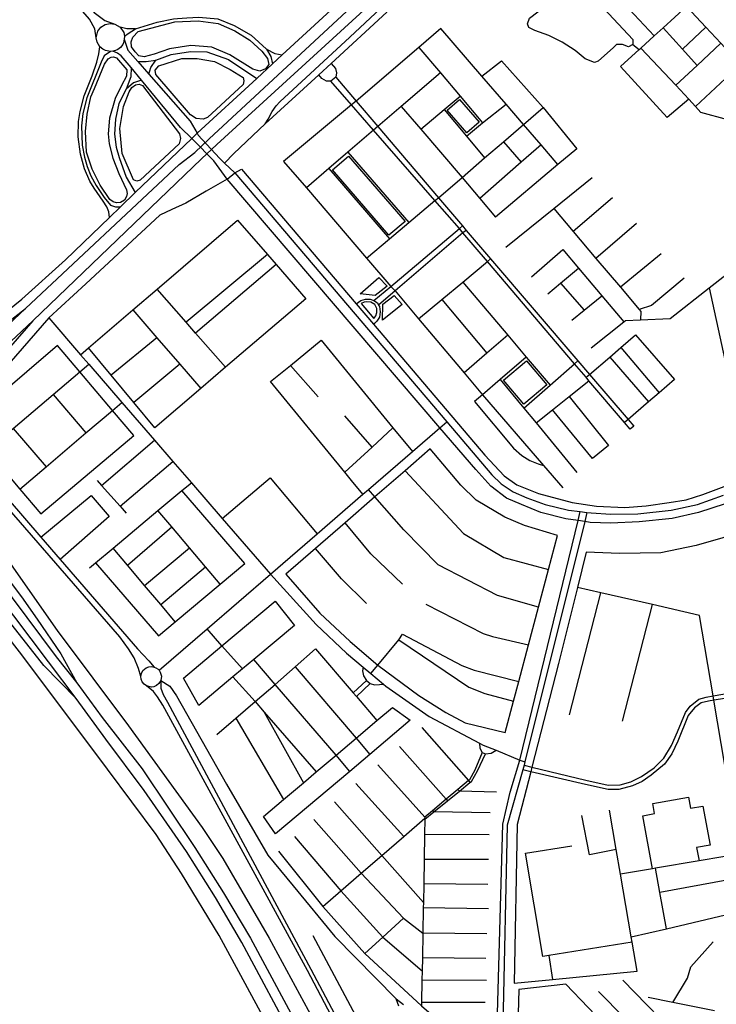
# Model space of a CAD drawing. Header units: millimetres. Extents: x 664923 to 767831, y 3118803 to 3207600.
# Tile 391 of 422: x 744563 to 745913, y 3148748 to 3150657. Entities that reach past the tile are written whole.
import ezdxf

# ---------------------------------------------------------------- set-up
doc = ezdxf.new("R2010")
doc.units = ezdxf.units.MM
for name, color, linetype in [('parks', 8, 'Continuous'), ('roads_1', 1, 'Continuous'), ('roads_2', 2, 'Continuous'), ('roads_3', 3, 'Continuous')]:
    doc.layers.add(name, color=color, linetype=linetype)

msp = doc.modelspace()

# ---------------------------------------------------------------- linework, layer by layer
at = {"layer": 'parks'}
for points in [[(744792.35, 3150634.4), (744863.17, 3150652.73), (744908.82, 3150654.82), (744947.58, 3150649.57), (744979.48, 3150635.65), (745009.18, 3150617.33), (745032.27, 3150596.22), (745043.24, 3150581.66), (745045.76, 3150570.35), (745039.08, 3150562.07), (745028.52, 3150557.12), (745014.72, 3150561.38), (744969.97, 3150589.04), (744935.39, 3150603.86), (744894.58, 3150606.79), (744853.02, 3150600.81), (744823.54, 3150589.98), (744803.83, 3150585.4), (744793.9, 3150587.27), (744786.32, 3150594.5), (744779.65, 3150604.21), (744778.48, 3150614.42), (744782.29, 3150623.39), (744792.35, 3150634.4)], [(744707.63, 3150523.42), (744726.82, 3150570.98), (744734.42, 3150580.98), (744740.06, 3150584.32), (744744.81, 3150585.18), (744750.18, 3150583.2), (744770.27, 3150559.76), (744769.77, 3150547.44), (744760.24, 3150529.43), (744747.82, 3150504.36), (744736.81, 3150465.87), (744734.01, 3150435.89), (744736.07, 3150416.13), (744743.49, 3150388.77), (744754.82, 3150358.82), (744769.45, 3150327.45), (744770.83, 3150319.91), (744769.88, 3150314.28), (744765.61, 3150307.22), (744758.24, 3150302.37), (744750.19, 3150301.75), (744743.74, 3150304.04), (744737.41, 3150308.6), (744718.4, 3150336.09), (744702.97, 3150367.59), (744692.39, 3150400.26), (744690.34, 3150440.37), (744693.3, 3150474.06), (744700.67, 3150507.56), (744707.63, 3150523.42)], [(744832.58, 3150567.43), (744876.83, 3150581.61), (744906.53, 3150581.66), (744940.54, 3150575.93), (744970.57, 3150560.27), (744995.64, 3150545.25), (744997.3, 3150538.47), (744995.92, 3150531.43), (744926.62, 3150467.29), (744918.12, 3150464.09), (744904.95, 3150465.71), (744893.57, 3150472.86), (744826.44, 3150551.01), (744825.52, 3150559.15), (744832.58, 3150567.43)], [(744775.05, 3150516.96), (744780.19, 3150525.96), (744786.94, 3150530.83), (744794.15, 3150531.94), (744800.86, 3150529.42), (744872.5, 3150435.64), (744874.4, 3150426.96), (744871.57, 3150416.3), (744796.5, 3150345.79), (744789.68, 3150343.75), (744783.34, 3150346.66), (744761.54, 3150397.35), (744756.53, 3150446.11), (744764.01, 3150488.51), (744775.05, 3150516.96)], [(745415.54, 3150502.63), (745453.71, 3150458.4), (745429.54, 3150437.74), (745391.36, 3150481.98), (745415.54, 3150502.63)], [(745200.1, 3150392.54), (745309.84, 3150266), (745278.73, 3150239.28), (745168.98, 3150365.83), (745200.1, 3150392.54)], [(745259.02, 3150157.03), (745275.08, 3150140.51), (745251.71, 3150122.2), (745222.64, 3150125.36), (745259.02, 3150157.03)], [(745288.87, 3150122.49), (745304.35, 3150104.75), (745266.35, 3150074.38), (745267.04, 3150105.42), (745288.87, 3150122.49)], [(745224.56, 3150106.86), (745249.23, 3150077.96), (745253.25, 3150082.75), (745255.24, 3150089.31), (745255.07, 3150097.18), (745250.96, 3150104.68), (745243.4, 3150109.21), (745235.31, 3150109.95), (745230.75, 3150109.56), (745224.56, 3150106.86)], [(745500.94, 3149958.03), (745545.64, 3149995.51), (745584.96, 3149949.11), (745540.26, 3149911.63), (745500.94, 3149958.03)]]:
    msp.add_lwpolyline(points, close=True, dxfattribs=at)
at = {"layer": 'roads_1'}
for points in [[(744054.13, 3149880.51), (744054.7, 3149852.98), (744065.08, 3149825.65), (744088.46, 3149796.84), (744118.27, 3149778.98), (744142.52, 3149775.65), (744170.53, 3149776.93), (744202.87, 3149789.11), (744231.51, 3149810.97), (744371.66, 3149939.33), (744448.76, 3149999.42), (744573.97, 3150096.95)], [(744587.84, 3150073.5), (744513.58, 3149988.33), (744393.7, 3149871.13), (744383.31, 3149844.47)], [(744062.36, 3149771.2), (744058.5, 3149787.85), (744038, 3149847.05), (744035.61, 3149877.69), (744039.34, 3149900.42), (744047.61, 3149924.3), (744067.74, 3149950.87), (744086.68, 3149966.96), (744113.4, 3149979.71), (744135.37, 3149985.4), (744168.3, 3149986.08), (744189.45, 3149980.24), (744211.08, 3149967.79), (744233.89, 3149949.78), (744252.85, 3149929.38), (744435.29, 3149685.84), (744633.42, 3149421.47)], [(744618.13, 3149412.15), (744418.3, 3149677.11), (744352.81, 3149764.24), (744237, 3149917.77), (744212.64, 3149943.41), (744189.19, 3149958.62), (744158.54, 3149966.7), (744127.01, 3149966.04), (744100.24, 3149955.03), (744077.52, 3149935.73), (744065.25, 3149918.4), (744054.13, 3149880.51)], [(744383.31, 3149844.47), (744380.42, 3149825.12), (744381.97, 3149798.28), (744389.87, 3149776.26), (744429.22, 3149718.88), (744566.31, 3149538.3), (744596.2, 3149495.03), (744642.05, 3149427.19)], [(744609.21, 3149404.64), (744485.82, 3149561.27), (744427.01, 3149635.99), (744400.53, 3149658.37), (744371.42, 3149675.26), (744341.45, 3149686.47), (744308.07, 3149694.66), (744278.78, 3149696.76), (744242.89, 3149695.03), (744213.3, 3149687.52), (744186.04, 3149675.61)], [(744633.42, 3149421.47), (744673.22, 3149371.07), (744722.56, 3149304.08), (744800, 3149204.22), (744902.52, 3149052.09), (744957.9, 3148964.17), (745010.07, 3148876.28), (745116.04, 3148678.88), (745373.62, 3148198.02), (745652.2, 3147675.89)], [(744642.05, 3149427.19), (744673.22, 3149371.07)], [(744671.88, 3149341.09), (744609.21, 3149404.64)], [(745636, 3147666.47), (745357.66, 3148187.83), (745098.66, 3148671.21), (744993.63, 3148867.72), (744942.28, 3148954.73), (744886.33, 3149044.43), (744803.84, 3149162.49), (744729.92, 3149262.07), (744671.88, 3149341.09), (744618.13, 3149412.15)]]:
    msp.add_lwpolyline(points, dxfattribs=at)
at = {"layer": 'roads_2'}
for points in [[(744711.14, 3150622.16), (744708.22, 3150639.59), (744698.22, 3150657.98), (744650.99, 3150713.2), (744591.06, 3150783.26), (744401.14, 3151005.28), (744282.09, 3151144.46), (744268.22, 3151160.67), (744205.68, 3151224.92), (744177.34, 3151242.97), (744120.12, 3151262.2), (744067.51, 3151274.73), (744021.49, 3151274.24), (743990.5, 3151269.21)], [(744413.79, 3151015.61), (744602.8, 3150791.38), (744664.96, 3150720.45), (744707.26, 3150670.75), (744727.82, 3150655.39), (744747.39, 3150648.58)], [(744930.32, 3150426.41), (745231.92, 3150706.81), (745339.11, 3150806.03)], [(745349.25, 3150786.8), (745245, 3150689.29), (744944.59, 3150414.91)], [(744765.97, 3150625.07), (744773.07, 3150630.42), (744787.35, 3150639.36), (744829.43, 3150652.05), (744860.66, 3150658.91), (744868.52, 3150659.42), (744886.87, 3150660.59), (744909.95, 3150662.07), (744947.03, 3150658.89), (744978.66, 3150646.07), (745011.65, 3150627.36), (745041, 3150600.25), (745049.38, 3150585.72), (745052.81, 3150571.45)], [(744717.95, 3150604.66), (744712.76, 3150613.4), (744711.14, 3150622.16), (744714.13, 3150635.1), (744719.78, 3150642.59), (744728.28, 3150648.01), (744738.13, 3150650.01), (744747.39, 3150648.58), (744757.43, 3150642.58), (744764.27, 3150632.4), (744765.97, 3150625.07), (744765.04, 3150619.1), (744764, 3150612.28), (744762.32, 3150608.92), (744757.84, 3150603.18), (744752.67, 3150599.21), (744748.14, 3150597.07), (744743.34, 3150596.19), (744738.77, 3150595.35), (744728.75, 3150597.17), (744723.49, 3150599.86), (744717.95, 3150604.66)], [(744787.35, 3150639.36), (744770.16, 3150639.69), (744757.43, 3150642.58)], [(744765.04, 3150619.1), (744772.42, 3150597.71), (744791.7, 3150575.8), (744812.92, 3150551.68), (744893.33, 3150460.29), (744906.7, 3150436.83), (744908.83, 3150433.09), (744949.81, 3150388.31), (744960.05, 3150378.85), (744980.09, 3150360.33), (745390.8, 3149877.37), (745478.29, 3149774.5), (745496.32, 3149756.85), (745519.28, 3149741.52), (745546.15, 3149730.01), (745581.84, 3149716.84), (745626.98, 3149706.23), (745649.38, 3149703.35), (745662.44, 3149701.67), (745670.54, 3149700.63), (745708.66, 3149698.18), (745761.32, 3149698.68), (745826.03, 3149705.95), (745877.26, 3149717.09), (745927.46, 3149735.01)], [(744736.51, 3150273.44), (744735.53, 3150284.5), (744731.41, 3150294.16), (744724.7, 3150305.26), (744707.15, 3150330.24), (744698.57, 3150344.15), (744687.97, 3150368.07), (744680.31, 3150396.1), (744675.69, 3150429.75), (744676.72, 3150459.91), (744679.63, 3150479.01), (744687.29, 3150509.45), (744703.36, 3150548.48), (744712.31, 3150574.75), (744715.74, 3150590.72), (744717.95, 3150604.66)], [(745041, 3150600.25), (745057.34, 3150591.34), (745071.74, 3150588.89)], [(744738.77, 3150595.35), (744726.38, 3150586.73), (744720.61, 3150574.47), (744692.95, 3150505.52), (744685.13, 3150475.52), (744682.17, 3150451.32), (744684, 3150414.02), (744688.26, 3150390.72), (744693.3, 3150372.69), (744700.46, 3150354.24), (744710.81, 3150335.56), (744726.51, 3150312.2), (744738.58, 3150297.3), (744748.14, 3150294.51), (744758, 3150294.1)], [(745930.49, 3149718.21), (745879.07, 3149701.44), (745827.85, 3149689.71), (745763.72, 3149683.34), (745708.73, 3149681.02), (745669.14, 3149682.25), (745658.32, 3149683.93), (745645.86, 3149685.86), (745621.97, 3149689.56), (745573.23, 3149701.56), (745535.42, 3149716.75), (745506.3, 3149729.48), (745476.06, 3149752.81), (745446.83, 3149784.76), (745377.43, 3149865.82), (744964.75, 3150347.92), (744939.32, 3150383.27), (744898.9, 3150424.46), (744896.25, 3150426.99), (744874.31, 3150447.92), (744798.59, 3150539.88), (744778.46, 3150564.33), (744759.55, 3150587.29), (744752.01, 3150592.46), (744743.34, 3150596.19)], [(744791.7, 3150575.8), (744808.01, 3150576.09), (744826.69, 3150578.85)], [(744812.92, 3150551.68), (744816.58, 3150564.14), (744826.69, 3150578.85), (744856.21, 3150589.82), (744893.87, 3150595.34), (744925.73, 3150594.52), (744967.38, 3150580), (745022.21, 3150543.26)], [(744778.46, 3150564.33), (744778.08, 3150546.28), (744768.76, 3150522.11)], [(744798.59, 3150539.88), (744783.38, 3150534.85), (744768.76, 3150522.11), (744754.76, 3150494.59), (744748.55, 3150464.28), (744746.48, 3150435.24), (744749.98, 3150409.85), (744755.75, 3150390.14), (744769.34, 3150351.66), (744786.82, 3150321.8)], [(744328.78, 3149923.44), (744566.84, 3150115.34), (744651.44, 3150191.68), (744736.51, 3150273.44), (744758, 3150294.1), (744786.82, 3150321.8), (744896.25, 3150426.99), (744906.7, 3150436.83)], [(744902.13, 3150399.53), (744930.32, 3150426.41)], [(744944.59, 3150414.91), (744915.15, 3150387.29)], [(743863.13, 3149424.83), (743931.96, 3149492.21), (744011.25, 3149569.81), (744061.25, 3149614.96), (744573.97, 3150096.95), (744872.01, 3150376.19), (744902.13, 3150399.53)], [(744915.15, 3150387.29), (744587.84, 3150073.5), (744555.76, 3150042.75), (744025.48, 3149549.87), (743981.46, 3149509.88), (743914.73, 3149449.26), (743877.14, 3149415.11)], [(744964.75, 3150347.92), (744980.09, 3150360.33)], [(744964.75, 3150347.92), (744924.23, 3150324.7), (744884.55, 3150301.08), (744857.74, 3150288.98), (744834.47, 3150277.84), (744690.56, 3150145.22), (744619.12, 3150078.76), (744528.6, 3149974.99), (744439.16, 3149888.2), (744428.23, 3149875.88), (744421.4, 3149858.15)], [(744833.06, 3149395.57), (744926.05, 3149475.88), (745048.94, 3149582.04), (745139.74, 3149660.49), (745228.21, 3149736.93), (745238.75, 3149746.02), (745324.05, 3149819.72), (745377.43, 3149865.82), (745390.8, 3149877.37)], [(744436.07, 3149848.62), (744444.63, 3149837.65), (744603.79, 3149653.57), (744641.14, 3149610.35), (744790.83, 3149437.23), (744812.73, 3149413.6), (744823.32, 3149401.5)], [(744797.65, 3149383.4), (744793.17, 3149399.28), (744784.51, 3149419.99), (744773.72, 3149437.03), (744756.67, 3149460.3), (744447.9, 3149815.21), (744433.38, 3149829.59)], [(744427.84, 3149779.17), (744550.52, 3149593.77), (744635.41, 3149472.8), (744773.49, 3149287.73), (744916.39, 3149090.56), (744956.56, 3149030.37), (745046.69, 3148876.03), (745181.01, 3148628.14), (745458.94, 3148112.37), (745688.8, 3147679.49), (745756.35, 3147552.29), (745846.67, 3147381.17), (745943.06, 3147199.18), (746083.34, 3146924.67), (746148.87, 3146763.09), (746180.75, 3146658.31), (746198.07, 3146621.52), (746209, 3146594.52)], [(745340.8, 3148488.53), (745431.05, 3148520.53), (745452.21, 3148529.95), (745464.22, 3148544.35), (745472.75, 3148567.94), (745482.12, 3148595.94), (745485.77, 3148609.31), (745486.6, 3148638.35), (745499.76, 3149097.21), (745513.84, 3149159.12), (745532.31, 3149221.48), (745645.86, 3149685.86), (745649.38, 3149703.35)], [(745662.44, 3149701.67), (745658.32, 3149683.93), (745542.32, 3149217.89), (745540.58, 3149211.63), (745538.04, 3149202.54), (745508.17, 3149095.26), (745499.52, 3148707.73), (745497.75, 3148628.58), (745497.19, 3148603.56), (745493.83, 3148589.92), (745470.2, 3148532.78), (745453.24, 3148519.36), (745437.8, 3148511.95), (745346.36, 3148478.09)], [(746132.13, 3146566), (746128.07, 3146581.54), (746099.58, 3146661.7), (746003.8, 3146895.46), (745930.18, 3147053.28), (745847.52, 3147210.47), (745775.19, 3147342.14), (745675.62, 3147524.03), (745616.06, 3147639.34), (745383.64, 3148072.56), (745105.94, 3148592.57), (744949.21, 3148881.14), (744876.61, 3149001.66), (744827.37, 3149077.01), (744732.89, 3149204.06), (744567.05, 3149425.86), (744465.52, 3149555.55), (744425.82, 3149610.86), (744392.99, 3149638.78), (744361.54, 3149651.36), (744331.42, 3149658.29)], [(744807.59, 3149400.11), (744812.82, 3149402.22), (744818.26, 3149402.79), (744823.32, 3149401.5), (744826.77, 3149400.61), (744831.11, 3149397.61), (744833.06, 3149395.57), (744835.29, 3149392.24), (744837.6, 3149383.98), (744836.38, 3149376.04), (744832.6, 3149369.75), (744828.03, 3149365.94), (744822.53, 3149363.64), (744818.04, 3149363.04), (744808.27, 3149365.35), (744803.83, 3149368.53), (744800.23, 3149373.16), (744798.21, 3149378.24), (744797.65, 3149383.4), (744798.65, 3149389.15), (744801.7, 3149394.91), (744807.59, 3149400.11)], [(744836.38, 3149376.04), (744836.59, 3149360.96), (744840.76, 3149348.87), (744849.23, 3149333.8), (745127.2, 3148816.15), (745507.65, 3148098.01), (745670.98, 3147796.96), (745699.61, 3147743.27), (745720.23, 3147704.58), (745726.76, 3147692.34), (745745.04, 3147658.06), (745928.7, 3147313.57), (746069.57, 3147042.68), (746128.51, 3146913.02), (746150.45, 3146870.66), (746210.16, 3146755.33), (746216.75, 3146742.62), (746230.8, 3146691.38), (746253.41, 3146611.32)], [(744836.38, 3149376.04), (744853.96, 3149365.04), (744866.45, 3149346.29), (744963.35, 3149174.65), (745043.94, 3149037.22), (745092.95, 3148977.72), (745173.99, 3148879.59), (745292.97, 3148758.39)], [(746243.48, 3146609.51), (746219.73, 3146688.3), (746205.02, 3146734.77), (746199.51, 3146746.23), (746120.86, 3146910.25), (746061.9, 3147038.31), (745919.51, 3147309.42), (745713.3, 3147692.98), (745659.42, 3147791.97), (745499.34, 3148093.28), (745120.7, 3148813.26), (744840.17, 3149327.78), (744829.64, 3149343.98), (744821.88, 3149354.17), (744808.27, 3149365.35)], [(745292.97, 3148758.39), (745307.05, 3148747.43)], [(745297.7, 3148744.02), (745292.97, 3148758.39)]]:
    msp.add_lwpolyline(points, dxfattribs=at)
at = {"layer": 'roads_3'}
for points in [[(745624.08, 3150928.83), (745807.61, 3150734.25), (745855.7, 3150682.7), (745892.87, 3150642.86), (745922.22, 3150611.4), (745960.36, 3150570.52)], [(744906.7, 3150436.83), (745022.21, 3150543.26), (745052.81, 3150571.45), (745071.74, 3150588.89), (745237.13, 3150741.27), (745329.27, 3150826.17)], [(745767.8, 3150697.24), (745692.98, 3150775.58), (745671.37, 3150755.6), (745744.58, 3150677.41), (745793.12, 3150625.56)], [(744960.05, 3150378.85), (744977.74, 3150397.94), (745038.9, 3150455.33), (745044.43, 3150464.45), (745051.97, 3150479.04), (745060.07, 3150490.1), (745066.81, 3150497.58), (745202.71, 3150623.53), (745292, 3150707.28), (745356.06, 3150767.36)], [(745550, 3150641.79), (745547.18, 3150648.83), (745551.11, 3150659.86), (745638.07, 3150726.79), (745648.47, 3150727.01), (745657.85, 3150719.51), (745751.88, 3150618.78), (745751.48, 3150609.3), (745743.25, 3150604.68), (745731.85, 3150608.89), (745719.95, 3150609.23), (745713.82, 3150603.18), (745684.34, 3150576.53), (745676.95, 3150574), (745659.25, 3150581.03), (745639.57, 3150597.49), (745614.85, 3150613.54), (745588.69, 3150626.61), (745561.41, 3150636.4), (745550, 3150641.79)], [(745038.9, 3150455.33), (745142.51, 3150550.29), (745166.33, 3150572.12), (745274.77, 3150671.51), (745292, 3150707.28)], [(746202.19, 3150711.19), (746102, 3150617.6), (746051.82, 3150570.72), (745936.01, 3150462.97), (745883.53, 3150477.46), (745872.84, 3150488.94), (745860.04, 3150502.7), (745834.68, 3150529.93), (745767.41, 3150602.19)], [(745727.99, 3150566.35), (745763.91, 3150599.01), (745767.41, 3150602.19), (745793.12, 3150625.56), (745810.2, 3150641.1), (745855.7, 3150682.7)], [(745379.38, 3150640.34), (745336.29, 3150603.34), (745215.05, 3150499.25), (745206.35, 3150491.75), (745073.95, 3150381.83), (745118.48, 3150331.29), (745235.28, 3150194.74), (745282.13, 3150139.97), (745290.55, 3150131.27), (745336.17, 3150077.04), (745424.43, 3149972.1), (745459.87, 3149929.96), (745578.59, 3149792.45), (745615.95, 3149749.21)], [(745606.38, 3150376.23), (745573.64, 3150414.32), (745539.61, 3150453.91), (745505.7, 3150493.37), (745459, 3150547.69), (745379.38, 3150640.34)], [(745810.2, 3150641.1), (745847.75, 3150599.7), (745876.08, 3150568.47)], [(745892.87, 3150642.86), (745847.75, 3150599.7)], [(745872.84, 3150488.94), (745960.36, 3150570.52), (746009.73, 3150616.55)], [(745336.29, 3150603.34), (745378.93, 3150554.17), (745416.67, 3150509.06), (745460.16, 3150457.09)], [(745751.48, 3150609.3), (745763.91, 3150599.01)], [(745834.68, 3150529.93), (745876.08, 3150568.47), (745922.22, 3150611.4)], [(745166.33, 3150572.12), (745175.18, 3150562.18), (745176.78, 3150553.93), (745175.77, 3150545.38), (745166.17, 3150537.84), (745157.83, 3150538.14), (745148.21, 3150543.15), (745142.51, 3150550.29)], [(745459, 3150547.69), (745496.7, 3150577.34), (745577.65, 3150486.71), (745642.68, 3150406.88), (745606.38, 3150376.23), (745485.55, 3150274.13)], [(745860.04, 3150502.7), (745818.4, 3150467.75), (745727.99, 3150566.35)], [(745378.93, 3150554.17), (745302.35, 3150488.64), (745257.07, 3150449.89), (745248.93, 3150442.91), (745199.12, 3150400.29), (745161.76, 3150368.33), (745118.48, 3150331.29)], [(745175.77, 3150545.38), (745215.05, 3150499.25), (745257.07, 3150449.89), (745374.66, 3150311.8), (745421.15, 3150257.2), (745428.52, 3150248.54), (745475.73, 3150193.39), (745645.07, 3149995.51), (745667.78, 3149969), (745742.26, 3149881.95), (745753.22, 3149869.15)], [(745746.2, 3149863.31), (745735.23, 3149876.21), (745666.48, 3149957.03), (745660.8, 3149963.68), (745638.56, 3149989.82), (745469.68, 3150188.34), (745422.19, 3150244.15), (745415.17, 3150252.2), (745367.86, 3150306.47), (745248.93, 3150442.91), (745206.35, 3150491.75), (745166.17, 3150537.84)], [(745340.17, 3150444.69), (745386, 3150483.25), (745416.67, 3150509.06)], [(745235.28, 3150194.74), (745279.48, 3150231.99), (745317.01, 3150263.62), (745367.86, 3150306.47), (745374.66, 3150311.8), (745420.54, 3150351.34), (745464.26, 3150389.01), (745500.79, 3150420.49), (745539.61, 3150453.91), (745577.65, 3150486.71)], [(745302.35, 3150488.64), (745340.17, 3150444.69), (745420.54, 3150351.34), (745454.84, 3150310.61), (745485.55, 3150274.13)], [(745386, 3150483.25), (745429.17, 3150431.27), (745464.26, 3150389.01)], [(745429.17, 3150431.27), (745460.16, 3150457.09), (745505.7, 3150493.37)], [(745573.64, 3150414.32), (745534.98, 3150380.58), (745454.84, 3150310.61)], [(745500.79, 3150420.49), (745534.98, 3150380.58)], [(745670.5, 3150020.85), (745733.83, 3150071.13), (745737.51, 3150074.04), (745766.53, 3150075.25), (745823.71, 3150077.62), (745899.79, 3150137.06), (746108.65, 3150300.22), (746263.96, 3150421.55), (746389.92, 3150329.45), (746400.75, 3150321.53), (746537.48, 3150221.54), (746551, 3150211.66), (746563.66, 3150202.11)], [(745199.12, 3150400.29), (745317.01, 3150263.62)], [(745161.76, 3150368.33), (745279.48, 3150231.99)], [(744980.09, 3150360.33), (744992.58, 3150367.49), (745214.88, 3150106.37), (745248.59, 3150066.76), (745464.68, 3149812.94), (745501.81, 3149772.86), (745526.58, 3149755.03), (745568.87, 3149738.46), (745634.09, 3149721.16), (745681.26, 3149713.57), (745736.34, 3149711.47), (745777.34, 3149714.39), (745822.12, 3149721.24), (745855.04, 3149726.38), (745887.55, 3149736.53), (746003.06, 3149779.48)], [(745505.13, 3150215.98), (745598.16, 3150291.21), (745672.44, 3150351.26)], [(745712.31, 3150311.41), (745635.98, 3150246.5)], [(745598.16, 3150291.21), (745635.98, 3150246.5), (745680.14, 3150194.29), (745727.57, 3150138.24), (745763.92, 3150095.29), (745767.11, 3150091.51), (745766.53, 3150075.25)], [(744680.76, 3150007.54), (744696, 3150020.58), (744782.05, 3150094.25), (744828.91, 3150134.36), (744985.25, 3150268.22)], [(744985.25, 3150268.22), (745043.17, 3150201.55), (745059.76, 3150182.45), (745117.41, 3150116.1)], [(745249.52, 3150112.46), (745282.13, 3150139.97), (745415.17, 3150252.2), (745421.15, 3150257.2)], [(745758.44, 3150261.96), (745680.14, 3150194.29)], [(745428.52, 3150248.54), (745422.19, 3150244.15), (745290.55, 3150131.27), (745258.56, 3150103.83)], [(745043.17, 3150201.55), (744885.15, 3150070.34)], [(745555.05, 3150158.76), (745615.54, 3150211.22), (745646.13, 3150175), (745691.42, 3150121.35), (745733.83, 3150071.13)], [(745806.61, 3150203.32), (745727.57, 3150138.24)], [(745059.76, 3150182.45), (744903.62, 3150049.31)], [(745336.17, 3150077.04), (745381.19, 3150114.57), (745421.69, 3150148.34), (745469.68, 3150188.34), (745475.73, 3150193.39)], [(745586.99, 3150125.68), (745611.65, 3150146.26), (745646.13, 3150175)], [(745421.69, 3150148.34), (745508.96, 3150045.24), (745544.95, 3150002.74), (745591.06, 3149948.3)], [(745611.65, 3150146.26), (745657.31, 3150093.9)], [(745851.31, 3150155.7), (745787.79, 3150103.04), (745763.92, 3150095.29)], [(744961.79, 3149983.1), (744903.62, 3150049.31), (744885.15, 3150070.34), (744828.91, 3150134.36)], [(745633.27, 3150074.56), (745657.31, 3150093.9), (745691.42, 3150121.35)], [(745899.79, 3150137.06), (745926.88, 3150012.43), (745928.83, 3150003.42), (746003.06, 3149779.48), (746006.89, 3149766.63)], [(745117.41, 3150116.1), (744961.79, 3149983.1), (744914, 3149942.26), (744824.81, 3149866.03)], [(745214.88, 3150106.37), (745224.06, 3150112.4), (745233.29, 3150114.97), (745242.34, 3150114.91), (745249.52, 3150112.46), (745256.28, 3150107.86), (745258.56, 3150103.83), (745260.24, 3150100.85), (745261.41, 3150090.45), (745260.18, 3150080.49), (745255.35, 3150072.57), (745250.44, 3150068.21), (745248.59, 3150066.76)], [(745381.19, 3150114.57), (745468.57, 3150010.29)], [(744782.05, 3150094.25), (744828.85, 3150040.33), (744873.43, 3149989), (744914, 3149942.26)], [(744619.12, 3150078.76), (744680.76, 3150007.54), (744696.69, 3149989.12), (744760.76, 3149915.08), (744824.06, 3149841.92), (744859.73, 3149800.7), (744895.57, 3149759.28), (744955.43, 3149690.1), (745048.94, 3149582.04), (745137.72, 3149484.53), (745196.42, 3149428.5), (745228.77, 3149401.5), (745243.52, 3149389.19), (745268.15, 3149368.65), (745272.41, 3149365.1), (745356.85, 3149305.74), (745454.1, 3149254.53), (745461.43, 3149250.68), (745486.38, 3149240.4), (745532.31, 3149221.48), (745542.32, 3149217.89)], [(745508.96, 3150045.24), (745468.57, 3150010.29), (745424.43, 3149972.1)], [(745660.8, 3149963.68), (745667.78, 3149969), (745706.96, 3150002.82), (745728.5, 3150021.43), (745756.92, 3150045.96), (745832.27, 3149959.22), (745802.65, 3149933.8), (745782.26, 3149916.28), (745742.26, 3149881.95), (745735.23, 3149876.21)], [(744456.73, 3149872.24), (744499.53, 3149821.68), (744562.75, 3149746.98), (744603.66, 3149698.65), (744784.06, 3149850.53), (744742.54, 3149899.61), (744679.3, 3149974.35), (744635.89, 3150025.68), (744456.73, 3149872.24)], [(744828.85, 3150040.33), (744740.23, 3149967.52)], [(745228.21, 3149736.93), (745206.13, 3149763.9), (745193.24, 3149779.66), (745049.13, 3149955.76), (745087.53, 3149986.87), (745147.51, 3150035.45), (745286.17, 3149866), (745324.05, 3149819.72)], [(744824.81, 3149866.03), (744784.22, 3149914.73), (744740.23, 3149967.52), (744696, 3150020.58)], [(745728.5, 3150021.43), (745802.65, 3149933.8)], [(744499.53, 3149821.68), (744549.8, 3149864.36), (744627.18, 3149930.08), (744679.3, 3149974.35), (744696.69, 3149989.12)], [(744873.43, 3149989), (744784.22, 3149914.73)], [(745141.3, 3149925.73), (745087.53, 3149986.87)], [(745544.95, 3150002.74), (745494.59, 3149959.67), (745459.87, 3149929.96), (745444.36, 3149916.7)], [(745540.37, 3149903.99), (745591.06, 3149948.3), (745638.56, 3149989.82), (745645.07, 3149995.51)], [(745706.96, 3150002.82), (745782.26, 3149916.28)], [(745494.59, 3149959.67), (745540.37, 3149903.99), (745563.87, 3149875.41), (745643.05, 3149779.08)], [(745563.87, 3149875.41), (745595.51, 3149900.58), (745628.41, 3149926.75), (745666.48, 3149957.03)], [(744627.18, 3149930.08), (744690.93, 3149855.8)], [(744562.75, 3149746.98), (744613.68, 3149790.21), (744690.93, 3149855.8), (744742.54, 3149899.61), (744760.76, 3149915.08)], [(745444.36, 3149916.7), (745520.02, 3149826.52), (745536.39, 3149812.36), (745551.76, 3149802.61), (745567.97, 3149795.85), (745578.59, 3149792.45)], [(745628.41, 3149926.75), (745704.33, 3149831.28), (745673.21, 3149806.01), (745595.51, 3149900.58)], [(745245.81, 3149828.5), (745193.21, 3149889.25)], [(744549.8, 3149864.36), (744613.68, 3149790.21)], [(745193.24, 3149779.66), (745245.81, 3149828.5), (745286.17, 3149866)], [(745753.22, 3149869.15), (745746.2, 3149863.31)], [(744721.16, 3149753.99), (744824.06, 3149841.92)], [(745358.72, 3149825.07), (745309.8, 3149782.56), (745251.19, 3149731.64), (745193.79, 3149681.78), (745136.54, 3149632.04), (745078.58, 3149581.67)], [(745605.57, 3149656.82), (745541.72, 3149676.02), (745503.67, 3149692.22), (745447.94, 3149725.28), (745417.77, 3149754.55), (745358.72, 3149825.07)], [(744757.36, 3149713.72), (744859.73, 3149800.7)], [(745309.8, 3149782.56), (745423.37, 3149660.76), (745501.41, 3149614.54), (745588.12, 3149591.11)], [(744697.81, 3149594.45), (744709.39, 3149604.11), (744743.7, 3149632.7), (744830.78, 3149705.27), (744877.24, 3149743.99), (744895.57, 3149759.28)], [(744712.61, 3149763.49), (744721.16, 3149753.99), (744757.36, 3149713.72), (744769.25, 3149700.51)], [(744955.43, 3149690.1), (745048.23, 3149768.72), (745139.74, 3149660.49)], [(744709.39, 3149604.11), (744831.54, 3149462.17), (744864.17, 3149489.53), (744951.18, 3149562.54), (744999.03, 3149602.71), (744877.24, 3149743.99)], [(745568.66, 3149517.9), (745488.94, 3149540.45), (745373.98, 3149600.15), (745307.28, 3149667.84), (745251.19, 3149731.64), (745238.75, 3149746.02)], [(744603.79, 3149653.57), (744700.87, 3149734.34), (744736.35, 3149693.88), (744641.14, 3149610.35)], [(744951.18, 3149562.54), (744923.04, 3149595.9), (744891.67, 3149633.08), (744857.35, 3149673.78), (744830.78, 3149705.27)], [(745305.02, 3149562.27), (745243.27, 3149621.51), (745193.79, 3149681.78)], [(744771.46, 3149599.71), (744857.35, 3149673.78)], [(745971.41, 3149356.92), (746041.22, 3149407.48), (745994.46, 3149679.52), (745926.28, 3149652.24), (745874.61, 3149637.26), (745806.16, 3149623.04), (745725.97, 3149622.21), (745661.09, 3149624.47), (745644.19, 3149556.21), (745607.73, 3149408.99), (745555.83, 3149207.93), (745553.51, 3149198.93), (745527.05, 3149096.48), (745521.17, 3148788.85), (745595.71, 3148796.05), (745759.94, 3148811.91), (745750.3, 3148868.15), (745748.51, 3148878.6), (745727.71, 3149000.02), (745719.54, 3149047.83), (745706.46, 3149124.13)], [(745504.03, 3149274.66), (745520.32, 3149335.98), (745530.3, 3149373.55), (745549.29, 3149445.03), (745568.66, 3149517.9), (745588.12, 3149591.11), (745605.57, 3149656.82)], [(744864.17, 3149489.53), (744836.05, 3149522.95), (744804.74, 3149560.16), (744771.46, 3149599.71), (744743.7, 3149632.7)], [(744804.74, 3149560.16), (744891.67, 3149633.08)], [(745235.08, 3149525.33), (745186.62, 3149573.11), (745136.54, 3149632.04)], [(744836.05, 3149522.95), (744923.04, 3149595.9)], [(745078.58, 3149581.67), (745144.35, 3149506.31), (745203.21, 3149451.58), (745256.98, 3149405.41), (745336.29, 3149346.92), (745389.24, 3149313.86), (745426.49, 3149293.84), (745504.03, 3149274.66)], [(745977.46, 3148932.12), (745959.2, 3149039.77), (745908.68, 3149337.57), (745907.26, 3149345.91), (745880.78, 3149502), (745789.82, 3149522.84), (745689.64, 3149545.8), (745644.19, 3149556.21)], [(744880.08, 3149380.6), (744954.86, 3149443.23), (745058.1, 3149529.62)], [(745058.1, 3149529.62), (745095.49, 3149482.56)], [(745628.9, 3149309.01), (745689.64, 3149545.8)], [(745350.41, 3149523.93), (745461.49, 3149466.68), (745479.44, 3149461.03), (745549.29, 3149445.03)], [(745731.72, 3149296.98), (745789.82, 3149522.84)], [(745095.49, 3149482.56), (745016.52, 3149416.4), (744994.67, 3149398.1), (744976.15, 3149382.58), (744909.95, 3149327.12)], [(744994.67, 3149398.1), (744954.86, 3149443.23), (744926.05, 3149475.88)], [(745243.52, 3149389.19), (745256.98, 3149405.41), (745297.63, 3149454.4), (745304.74, 3149465.44)], [(745297.63, 3149454.4), (745433.4, 3149362.79), (745464.87, 3149350.77), (745520.32, 3149335.98)], [(745304.74, 3149465.44), (745419.78, 3149404.96), (745444.18, 3149395.97), (745530.3, 3149373.55)], [(744944.82, 3149271.06), (744981.93, 3149302.92), (745019.08, 3149334.82), (745058.04, 3149368.27), (745097.05, 3149402.42), (745136.44, 3149436.92), (745209.33, 3149351.76), (745215.54, 3149344.52), (745255.38, 3149298)], [(745202.63, 3149199.61), (745176.32, 3149231.16), (745058.04, 3149368.27), (745016.52, 3149416.4)], [(745097.05, 3149402.42), (745214.93, 3149263.8), (745241.59, 3149232.45)], [(745228.77, 3149401.5), (745227.57, 3149394.4), (745229.61, 3149384.92), (745235.33, 3149375.51), (745241.94, 3149369.75), (745250.78, 3149367.42), (745260.34, 3149367.99), (745268.15, 3149368.65)], [(744909.95, 3149327.12), (744880.08, 3149380.6)], [(744976.15, 3149382.58), (745019.08, 3149334.82), (745036.71, 3149314.55), (745137.67, 3149198.49)], [(745540.58, 3149211.63), (745555.83, 3149207.93), (745660.34, 3149182.59), (745703.64, 3149172.68), (745726.94, 3149173.37), (745747.56, 3149179.3), (745768.1, 3149189.95), (745793.25, 3149206.4), (745812.02, 3149225.28), (745826.73, 3149249.57), (745838.03, 3149276.15), (745853.66, 3149313.44), (745863.08, 3149325.82), (745879.39, 3149339.34), (745893.54, 3149343.56), (745907.26, 3149345.91), (745963.43, 3149355.54), (745971.41, 3149356.92), (746077.91, 3149375.77)], [(745209.33, 3149351.76), (745235.33, 3149375.51)], [(745241.94, 3149369.75), (745215.54, 3149344.52)], [(746079.62, 3149365.62), (745990.42, 3149350.31), (745980.99, 3149348.83), (745908.68, 3149337.57), (745898.63, 3149336), (745884.09, 3149332.35), (745871.24, 3149322.85), (745858.91, 3149308.04), (745839, 3149258.09), (745827.45, 3149233.86), (745812.86, 3149213.5), (745787.42, 3149192.13), (745769.49, 3149180.16), (745751.09, 3149171.51), (745724.75, 3149164.48), (745703.81, 3149164.44), (745659.54, 3149174.13), (745553.51, 3149198.93), (745538.04, 3149202.54)], [(745748.51, 3148878.6), (745816.62, 3148894.53), (745944.57, 3148924.42), (745977.46, 3148932.12), (746026.04, 3148943.47), (746117.26, 3148964.79), (746053.16, 3149330.45), (745980.99, 3149348.83)], [(745035.33, 3149111.98), (745074.17, 3149144.81), (745112.83, 3149177.49), (745137.67, 3149198.49), (745176.32, 3149231.16), (745214.93, 3149263.8), (745255.38, 3149298), (745285.32, 3149323.32)], [(745285.32, 3149323.32), (745320, 3149298.55)], [(744981.93, 3149302.92), (745074.17, 3149144.81)], [(745036.71, 3149314.55), (745112.83, 3149177.49)], [(745320, 3149298.55), (745241.59, 3149232.45), (745202.63, 3149199.61), (745058.95, 3149078.49)], [(745342.6, 3149284.6), (745432.68, 3149181.58), (745435.82, 3149178.02)], [(745299.26, 3149247.65), (745389.87, 3149145.55), (745392.41, 3149142.69)], [(745454.1, 3149254.53), (745455.05, 3149244.37), (745459.13, 3149236.21), (745465.74, 3149233.64), (745477.13, 3149235.13), (745486.38, 3149240.4)], [(745348.45, 3149106.93), (745365.75, 3149121), (745392.41, 3149142.69), (745415.3, 3149161.32), (745435.82, 3149178.02), (745438.43, 3149180.15), (745450.68, 3149200.32), (745465.74, 3149233.64)], [(745459.13, 3149236.21), (745444.89, 3149202.03), (745434.69, 3149183.27), (745432.68, 3149181.58), (745412.32, 3149164.44), (745389.87, 3149145.55), (745363.11, 3149123.02), (745348.53, 3149110.74)], [(745257.03, 3149212.44), (745348.53, 3149110.74)], [(745214.63, 3149176.27), (745307.54, 3149073.34)], [(745486.92, 3149159.22), (745415.3, 3149161.32), (745412.32, 3149164.44)], [(745789.8, 3149010.69), (745771.05, 3149113.63), (745793.74, 3149117.72), (745790.2, 3149137.15), (745859.35, 3149149.63), (745863.28, 3149128.01), (745887.43, 3149132.37), (745901.25, 3149056.5), (745875.24, 3149051.8), (745879.91, 3149026.15)], [(745173.36, 3149140.38), (745264.71, 3149036.36), (745345.41, 3148945.49)], [(745058.95, 3149078.49), (745035.33, 3149111.98)], [(745150.66, 3148937.88), (745185.35, 3148967.83), (745225, 3149002.07), (745264.71, 3149036.36), (745307.54, 3149073.34), (745348.49, 3149108.7)], [(745348.53, 3149110.74), (745348.49, 3149108.7), (745348.45, 3149106.93), (745347.9, 3149077.07), (745346.98, 3149028.67), (745346.1, 3148981.46), (745345.41, 3148945.49), (745345.22, 3148935.04), (745344.29, 3148885.55), (745343.4, 3148838.33), (745342.93, 3148813.09), (745342.58, 3148794.51), (745341.77, 3148751.54), (745341.65, 3148744.99)], [(745474.82, 3149118.91), (745365.75, 3149121), (745363.11, 3149123.02)], [(745719.54, 3149047.83), (745667.28, 3149037.97), (745652.8, 3149114.04)], [(745133.11, 3149106.12), (745225, 3149002.07), (745306.57, 3148914.87), (745344.29, 3148885.55)], [(745095.36, 3149073.51), (745185.35, 3148967.83), (745266.49, 3148878.36), (745342.93, 3148813.09)], [(745473.11, 3149076.52), (745347.9, 3149077.07)], [(745750.3, 3148868.15), (745588.62, 3148842.72), (745577.09, 3148840.9), (745543.57, 3149040.95), (745633.54, 3149055.05)], [(745064.72, 3149044.83), (745150.66, 3148937.88), (745232.01, 3148846.56), (745341.65, 3148744.99), (745384.54, 3148707.98), (745409.03, 3148686.86), (745396.32, 3148670.46)], [(745959.2, 3149039.77), (745926.41, 3149034.14), (745879.91, 3149026.15), (745795.78, 3149011.71), (745789.8, 3149010.69), (745727.71, 3149000.02)], [(745471.52, 3149028.7), (745346.98, 3149028.67)], [(745816.62, 3148894.53), (745804.19, 3148964.44), (745795.78, 3149011.71)], [(745470.24, 3148980.02), (745346.1, 3148981.46)], [(745934, 3148988.33), (745804.19, 3148964.44)], [(745471.5, 3148933.12), (745345.22, 3148935.04)], [(745306.57, 3148914.87), (745266.49, 3148878.36), (745232.01, 3148846.56)], [(745131.12, 3148881.15), (745296.8, 3148571.07), (745340.8, 3148488.53), (745346.36, 3148478.09), (745439.16, 3148304.03), (745712.37, 3147791.8), (745749.72, 3147718.44)], [(745468.77, 3148884.7), (745344.29, 3148885.55)], [(745828.88, 3148751.7), (745857.34, 3148798.77), (745864, 3148820.73), (745907.46, 3148868.82)], [(745588.62, 3148842.72), (745595.71, 3148796.05)], [(745466.61, 3148836.86), (745343.4, 3148838.33)], [(745467.78, 3148793.96), (745342.58, 3148794.51)], [(745707.98, 3148696.66), (745621.72, 3148786.74), (745530.23, 3148776.59), (745528.7, 3148705.98), (745526.91, 3148623.16)], [(745732.22, 3148794.75), (745778.77, 3148746.92), (745829.16, 3148695.13)], [(745685.05, 3148772.93), (745735.19, 3148721.95), (745743.17, 3148713.83), (745821.62, 3148634.07)], [(745465.22, 3148751.27), (745341.77, 3148751.54)], [(745910.02, 3148735.03), (745828.88, 3148751.7), (745781.64, 3148761.42)]]:
    msp.add_lwpolyline(points, dxfattribs=at)

doc.saveas('drawing.dxf')
